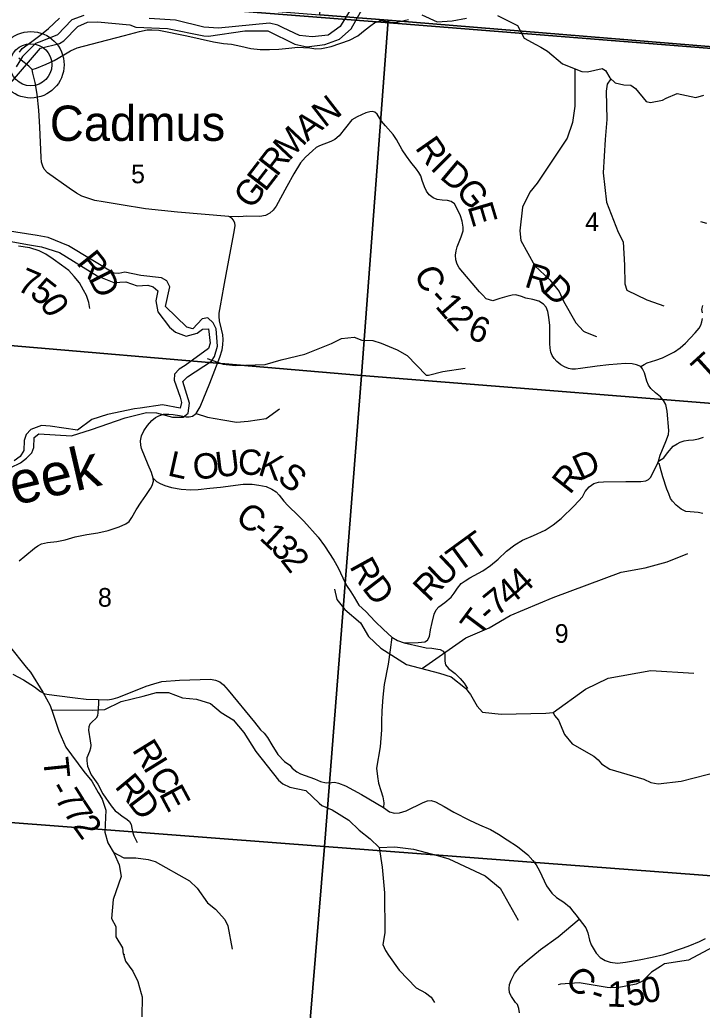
# Model space of a CAD drawing. Extents: x 1878108 to 2183446, y 146837 to 508383.
# Drawn here: x 1986349 to 1994425, y 268162 to 279873 of the extents above; entities that cross this region are included whole.
import ezdxf

# ---------------------------------------------------------------- set-up
doc = ezdxf.new("R2010")
doc.units = 0
for name, color, linetype in [('GM_X_County_Road', 7, 'Continuous'), ('GM_X_County_Road_Text', 7, 'Continuous'), ('GM_X_Major_River', 7, 'Continuous'), ('GM_X_Major_River_Text', 7, 'Continuous'), ('GM_X_Minor_River', 7, 'Continuous'), ('GM_X_Section', 7, 'Continuous'), ('GM_X_Section_Text', 7, 'Continuous'), ('GM_X_State_Route', 7, 'Continuous'), ('GM_X_Township', 7, 'Continuous'), ('GM_X_Township_Road', 7, 'Continuous'), ('GM_X_Township_Road_Text', 7, 'Continuous'), ('GM_X_Township_ROW', 7, 'Continuous'), ('GM_X_Unincorporated', 7, 'Continuous'), ('GM_X_Unincorporated_Location', 7, 'Continuous'), ('GM_X_Unincorporated_Text', 7, 'Continuous')]:
    doc.layers.add(name, color=color, linetype=linetype)

msp = doc.modelspace()

# ---------------------------------------------------------------- linework, layer by layer
at = {"layer": 'GM_X_County_Road'}
for points in [[(1986495, 279284), (1986546, 279302), (1986660, 279348), (1986756, 279393), (1986870, 279460), (1986948, 279507), (1987028, 279542), (1987284, 279608), (1987588, 279688), (1987767, 279736), (1987858, 279755), (1987912, 279755), (1987996, 279751), (1988327, 279683), (1988643, 279612), (1988759, 279594), (1988854, 279584), (1988967, 279560), (1989085, 279535), (1989194, 279522), (1989305, 279520), (1989413, 279527), (1989535, 279538), (1989641, 279549), (1989708, 279547), (1989780, 279540), (1989853, 279531), (1989918, 279533), (1989961, 279540), (1990033, 279559), (1990251, 279633), (1990350, 279682), (1990438, 279754), (1990505, 279804), (1990545, 279835), (1990575, 279849), (1990616, 279863), (1990651, 279862), (1990705, 279852), (1990768, 279839), (1990817, 279844), (1990914, 279869), (1990951, 279878)], [(1994432, 274035), (1994378, 274046), (1994282, 274054), (1994230, 274058), (1994176, 274087), (1994115, 274135), (1994073, 274181), (1994048, 274213), (1994031, 274269), (1994008, 274322), (1993960, 274469), (1993929, 274584), (1993921, 274620), (1993899, 274633), (1993909, 274655), (1993929, 274724), (1993996, 274888), (1994028, 274971), (1994032, 275018), (1994009, 275246), (1993995, 275324), (1993967, 275373), (1993932, 275416), (1993871, 275462), (1993816, 275513), (1993789, 275552), (1993770, 275601), (1993744, 275699), (1993720, 275744), (1993697, 275774), (1993649, 275793), (1993595, 275805), (1993517, 275808), (1993321, 275793), (1993183, 275778), (1992986, 275748), (1992926, 275741), (1992884, 275742), (1992843, 275751), (1992795, 275770), (1992753, 275794), (1992705, 275834), (1992673, 275867), (1992649, 275905), (1992634, 275944), (1992624, 275992), (1992623, 276047), (1992623, 276147), (1992620, 276259), (1992610, 276355), (1992599, 276422), (1992579, 276475), (1992546, 276512), (1992493, 276544), (1992421, 276565), (1992338, 276583), (1992287, 276602), (1992220, 276619), (1992177, 276616), (1992112, 276602), (1992032, 276579), (1991948, 276548), (1991908, 276560), (1991869, 276574), (1991824, 276619), (1991789, 276658), (1991550, 276941), (1991524, 276985), (1991511, 277033), (1991506, 277091), (1991512, 277142), (1991524, 277190), (1991571, 277307), (1991595, 277379), (1991595, 277421), (1991583, 277493), (1991566, 277553), (1991522, 277647), (1991493, 277696), (1991454, 277724), (1991412, 277736), (1991349, 277739), (1991287, 277747), (1991243, 277766), (1991194, 277804), (1991162, 277845), (1991137, 277897), (1991113, 277972), (1991095, 278026), (1991072, 278068), (1991043, 278107), (1990978, 278189), (1990924, 278261), (1990876, 278337), (1990806, 278459), (1990766, 278515), (1990679, 278618), (1990629, 278675), (1990580, 278755), (1990552, 278781), (1990522, 278787), (1990491, 278785), (1990445, 278772), (1990343, 278726), (1990279, 278688), (1990127, 278499), (1990079, 278459), (1990031, 278433), (1989896, 278383), (1989857, 278363), (1989815, 278322), (1989732, 278250), (1989672, 278181), (1989592, 278051), (1989511, 277903), (1989382, 277668), (1989347, 277622), (1989310, 277586), (1989257, 277558), (1989191, 277548), (1989034, 277551), (1988991, 277548), (1988935, 277543), (1988825, 277545)], [(1993909, 274655), (1993971, 274695), (1994014, 274752), (1994083, 274830), (1994127, 274857), (1994165, 274878), (1994213, 274894), (1994263, 274903), (1994321, 274906), (1994382, 274918), (1994442, 274938)], [(1987929, 274453), (1987966, 274415), (1988012, 274389), (1988065, 274367), (1988144, 274343), (1988260, 274324), (1988373, 274313), (1988461, 274318), (1988599, 274333), (1988726, 274348), (1988991, 274380), (1989099, 274382), (1989180, 274370), (1989263, 274353), (1989333, 274322), (1989385, 274290), (1989420, 274251), (1989473, 274180), (1989520, 274131), (1989646, 274009), (1989710, 273945), (1989881, 273757), (1989957, 273654), (1990064, 273483), (1990115, 273394), (1990172, 273275), (1990214, 273184), (1990266, 273110), (1990308, 273047), (1990362, 272952), (1990445, 272878), (1990555, 272760), (1990655, 272665), (1990751, 272573), (1990734, 272423), (1990708, 272255), (1990663, 272015), (1990647, 271864), (1990635, 271702), (1990629, 271575), (1990631, 271477), (1990614, 271276), (1990572, 271022), (1990581, 270925), (1990596, 270845), (1990623, 270759), (1990645, 270684), (1990657, 270614), (1990652, 270559)], [(1986268, 272136), (1986394, 272068), (1986525, 271985), (1986596, 271931), (1986645, 271903), (1986697, 271893), (1986786, 271882), (1987004, 271855), (1987134, 271839), (1987280, 271834), (1987391, 271832), (1987454, 271844), (1987510, 271861), (1987599, 271895), (1987844, 271992), (1987934, 272022), (1988032, 272050), (1988240, 272066), (1988605, 272076), (1988665, 272063), (1988718, 272044), (1988758, 272011), (1988817, 271945), (1989125, 271569), (1989198, 271479), (1989240, 271437), (1989279, 271386), (1989331, 271298), (1989402, 271185), (1989482, 271102), (1989543, 271061), (1989574, 271025), (1989626, 270981), (1989670, 270958), (1989838, 270899), (1989906, 270868), (1989976, 270852), (1990040, 270855), (1990072, 270857), (1990122, 270846), (1990204, 270814), (1990393, 270711), (1990652, 270559), (1990726, 270506), (1990782, 270490), (1990844, 270497), (1990920, 270519), (1991121, 270616), (1991174, 270638), (1991216, 270640), (1991269, 270625), (1991370, 270571), (1991485, 270505), (1991670, 270408), (1991788, 270354), (1991918, 270297), (1992013, 270243), (1992115, 270178), (1992238, 270097), (1992360, 270001), (1992421, 269934), (1992461, 269879), (1992499, 269810), (1992582, 269633), (1992645, 269544), (1992699, 269495), (1992787, 269440), (1992855, 269383), (1992895, 269333), (1992928, 269288), (1992970, 269239), (1993047, 269135), (1993072, 269076), (1993093, 268989), (1993112, 268936), (1993172, 268837), (1993219, 268785), (1993277, 268748), (1993337, 268728), (1993422, 268717), (1993519, 268728), (1993679, 268758), (1993832, 268788), (1993971, 268821), (1994202, 268901), (1994280, 268927), (1994394, 268974), (1994464, 269011)]]:
    msp.add_lwpolyline(points, dxfattribs=at)
at = {"layer": 'GM_X_Major_River'}
for points in [[(1986595, 279538), (1986819, 279593), (1986871, 279625), (1987037, 279794), (1987149, 279845), (1987269, 279849), (1987650, 279813), (1987722, 279787), (1988097, 279770), (1988526, 279682), (1988584, 279678), (1989011, 279742), (1989285, 279743), (1989606, 279586), (1989747, 279552), (1989959, 279579), (1990133, 279644), (1990269, 279766), (1990436, 280060)], [(1990294, 280045), (1990139, 279792), (1989997, 279693), (1989810, 279673), (1989660, 279688), (1989465, 279776), (1989403, 279811), (1989305, 279833), (1988700, 279773), (1988526, 279786), (1988193, 279869), (1987882, 279890)], [(1987107, 279923), (1986967, 279872), (1986797, 279695), (1986611, 279622), (1986537, 279592), (1986381, 279437), (1986307, 279317)], [(1986238, 279124), (1986595, 279538)], [(1986242, 274579), (1986358, 274633), (1986428, 274688), (1986490, 274752), (1986514, 274816), (1986520, 274932), (1986575, 274979), (1986960, 274952), (1987196, 275027), (1987595, 275167), (1987849, 275228), (1987967, 275224), (1988158, 275173), (1988282, 275174), (1988342, 275220), (1988359, 275340), (1988280, 275596), (1988332, 275653), (1988616, 275838), (1988654, 275890), (1988688, 276014), (1988673, 276217), (1988639, 276289), (1988573, 276349), (1988507, 276336), (1988397, 276218), (1988326, 276239), (1988075, 276481), (1988125, 276715), (1988090, 276785), (1988028, 276823), (1987782, 276850), (1987593, 276890), (1987523, 276871), (1987461, 276877), (1986927, 277202), (1986684, 277297), (1986554, 277324), (1986045, 277403)], [(1986021, 277290), (1986466, 277210), (1986607, 277188), (1986819, 277121), (1987265, 276846), (1987463, 276767), (1987604, 276776), (1987738, 276728), (1987866, 276735), (1987928, 276717), (1987981, 276669), (1987959, 276551), (1987981, 276418), (1988122, 276237), (1988190, 276179), (1988319, 276131), (1988449, 276168), (1988513, 276216), (1988583, 276220), (1988604, 276048), (1988582, 275986), (1988306, 275785), (1988236, 275740), (1988182, 275682), (1988176, 275612), (1988249, 275410), (1988261, 275346), (1988249, 275282), (1988039, 275319), (1987773, 275282), (1987708, 275272), (1987388, 275204), (1987202, 275145), (1987032, 275021), (1986709, 275069), (1986605, 275075), (1986481, 275030), (1986423, 274968), (1986399, 274900), (1986396, 274780), (1986352, 274711), (1986282, 274657)]]:
    msp.add_lwpolyline(points, dxfattribs=at)
at = {"layer": 'GM_X_Minor_River'}
for points in [[(1991108, 279930), (1991289, 279849), (1991465, 279860), (1991636, 279892)], [(1992003, 279925), (1992238, 279805), (1992318, 279657), (1992456, 279579), (1992514, 279549), (1992593, 279503), (1992772, 279354), (1993002, 279260), (1993068, 279256), (1993242, 279298), (1993279, 279275), (1993333, 279185), (1993397, 279129), (1993496, 279104), (1993580, 279098), (1993636, 279060), (1993762, 278905), (1993813, 278895), (1993956, 278924), (1993999, 278945), (1994130, 279000), (1994350, 278955), (1994446, 278981)], [(1992916, 279295), (1992916, 278850), (1992891, 278660), (1992828, 278472), (1992472, 277943), (1992385, 277834), (1992300, 277659), (1992265, 277376), (1992277, 277262), (1992446, 276963), (1992623, 276798), (1992734, 276662), (1992782, 276544), (1992928, 276289), (1993022, 276192), (1993045, 276180), (1993174, 276127)], [(1993345, 279174), (1993302, 279113), (1993288, 279027), (1993297, 278693), (1993277, 278459), (1993254, 278064), (1993293, 277718), (1993429, 277363), (1993489, 277246), (1993507, 276973), (1993510, 276752), (1993533, 276676), (1993770, 276561), (1993915, 276511), (1993972, 276489)], [(1988566, 275869), (1988756, 275801), (1988900, 275785), (1989254, 275795), (1989441, 275851), (1989724, 275918), (1990039, 276045), (1990155, 276106), (1990305, 276122), (1990399, 276085), (1990527, 276080), (1990625, 276050), (1990817, 275972), (1990935, 275902), (1991158, 275669), (1991186, 275669), (1991356, 275714), (1991620, 275752)], [(1991115, 272206), (1991626, 272566), (1991905, 272685), (1992152, 272829), (1992663, 273040), (1993465, 273341), (1993750, 273394), (1994011, 273463), (1994257, 273563)], [(1990073, 273141), (1990101, 273020), (1990195, 272901), (1990381, 272744), (1990474, 272579), (1990620, 272442), (1990926, 272250), (1991317, 272147), (1991454, 272104), (1991624, 271968), (1991685, 271895), (1991760, 271757), (1991825, 271686), (1992045, 271661), (1992576, 271673), (1992616, 271677), (1992661, 271684)], [(1986222, 272471), (1986423, 272219), (1986475, 272160), (1986621, 271922), (1986709, 271764), (1986739, 271675), (1986811, 271460), (1986893, 271272), (1987109, 270983), (1987201, 270869), (1987277, 270736), (1987285, 270726), (1987326, 270656), (1987369, 270526), (1987354, 270268), (1987391, 270141), (1987466, 270014), (1987527, 269881), (1987547, 269744), (1987456, 269471), (1987433, 269248), (1987485, 269150), (1987484, 269030), (1987563, 268898), (1987572, 268826), (1987584, 268826), (1987581, 268810), (1987601, 268743), (1987686, 268623), (1987747, 268502), (1987787, 268361), (1987799, 268320), (1987792, 268084)], [(1992661, 271684), (1993043, 271959), (1993311, 272088), (1993818, 272178), (1994326, 272149)], [(1986724, 271716), (1986729, 271715), (1987211, 271711), (1987356, 271719), (1987547, 271811), (1987811, 271877), (1987966, 271917), (1988109, 271919), (1988275, 271856), (1988439, 271838), (1988608, 271787), (1988734, 271682), (1988874, 271594), (1988999, 271444), (1989142, 271219), (1989412, 270883), (1989461, 270838), (1989545, 270798), (1989735, 270761), (1989892, 270611), (1989924, 270581), (1990045, 270531), (1990243, 270408), (1990364, 270290), (1990496, 270190), (1990601, 270086), (1990639, 269855), (1990665, 269551), (1990671, 269076), (1990647, 268937), (1990678, 268867), (1990711, 268814), (1990837, 268635), (1991040, 268426), (1991150, 268366), (1991217, 268315), (1991257, 268254)], [(1992661, 271684), (1992677, 271648), (1992725, 271593), (1992794, 271423), (1992886, 271310), (1993142, 271166), (1993193, 271123), (1993234, 271076), (1993332, 271013), (1993736, 270895), (1993819, 270855), (1993903, 270837), (1994176, 270871), (1994483, 270950), (1994530, 270961), (1994841, 271050)], [(1990601, 270085), (1990786, 270092), (1991010, 270067), (1991294, 269993), (1991427, 269952), (1991858, 269750), (1992036, 269603), (1992246, 269226)], [(1987456, 270032), (1987580, 269962), (1987724, 269964), (1987869, 269942), (1987952, 269919), (1988358, 269692), (1988447, 269604), (1988570, 269432), (1988667, 269357), (1988775, 269233), (1988812, 269160), (1988864, 268885)], [(1994550, 268906), (1994262, 268753), (1993978, 268712), (1993930, 268679), (1993825, 268610), (1993717, 268505), (1993642, 268470), (1993420, 268426), (1993302, 268432), (1992968, 268487), (1992748, 268470), (1992720, 268460)]]:
    msp.add_lwpolyline(points, dxfattribs=at)
at = {"layer": 'GM_X_Section'}
for points in [[(1995818, 284842), (1995370, 279485), (1990707, 279868), (1989900, 279931), (1990275, 285349)], [(1989900, 279931), (1990707, 279868), (1990392, 275665), (1984754, 276149), (1985103, 280318)], [(1995370, 279485), (1995858, 279451), (1995543, 275256), (1990392, 275665), (1990707, 279868)], [(1990392, 275665), (1989956, 270098), (1984327, 270526), (1984754, 276149)], [(1995543, 275256), (1995164, 269702), (1989956, 270098), (1990392, 275665)], [(1989956, 270098), (1989500, 264608), (1983869, 265068), (1984327, 270526)], [(1995164, 269702), (1994764, 264190), (1989500, 264608), (1989956, 270098)]]:
    msp.add_lwpolyline(points, close=True, dxfattribs=at)
at = {"layer": 'GM_X_State_Route'}
for points in [[(1986344, 279490), (1986379, 279533), (1986491, 279617), (1986588, 279689), (1986690, 279771), (1986820, 279891)], [(1986341, 273477), (1986407, 273529), (1986525, 273627), (1986562, 273651), (1986607, 273677), (1986678, 273694), (1986786, 273704), (1986887, 273723), (1987003, 273758), (1987142, 273785), (1987271, 273807), (1987396, 273834), (1987525, 273877), (1987604, 273914), (1987642, 273940), (1987674, 273987), (1987727, 274078), (1987785, 274171), (1987841, 274247), (1987896, 274330), (1987916, 274367), (1987930, 274417), (1987929, 274453), (1987909, 274519), (1987869, 274609), (1987789, 274803), (1987780, 274844), (1987778, 274894), (1987791, 274954), (1987818, 275013), (1987860, 275076), (1987910, 275136), (1987956, 275170), (1987993, 275191), (1988051, 275208), (1988112, 275209), (1988165, 275205), (1988238, 275192), (1988318, 275179), (1988352, 275178), (1988395, 275185), (1988438, 275217), (1988483, 275296), (1988599, 275578), (1988716, 275885), (1988744, 275970), (1988754, 276031), (1988756, 276093), (1988751, 276148), (1988735, 276216), (1988714, 276313), (1988707, 276365), (1988709, 276403), (1988723, 276492), (1988764, 276712), (1988799, 276904), (1988887, 277365), (1988898, 277439), (1988893, 277470), (1988880, 277505), (1988858, 277527), (1988825, 277545), (1988215, 277600), (1987837, 277639), (1987547, 277683), (1987334, 277719), (1987239, 277738), (1987144, 277766), (1987084, 277788), (1987021, 277824), (1986933, 277881), (1986679, 278063), (1986636, 278107), (1986620, 278142), (1986605, 278188), (1986603, 278246), (1986585, 278603), (1986574, 278805), (1986554, 278995), (1986531, 279131), (1986505, 279240), (1986495, 279284), (1986458, 279325), (1986366, 279394), (1986337, 279419)]]:
    msp.add_lwpolyline(points, dxfattribs=at)
at = {"layer": 'GM_X_Township'}
for points in [[(1977440, 263895), (1977893, 269769), (1977918, 270099), (1977551, 270131), (1972286, 270595), (1972469, 273167), (1972730, 276350), (1973148, 280848), (1973182, 281296), (1977459, 280922), (1978775, 280814), (1984297, 280349), (1986943, 280138), (1990874, 279826), (1995575, 279452), (1996913, 279358), (1998010, 279276), (2001360, 279026), (2004300, 278840), (2009628, 278502)], [(2009628, 278502), (2004300, 278840), (2001360, 279026), (1998010, 279276), (1996913, 279358), (1995575, 279452), (1990874, 279826), (1986943, 280138), (1984297, 280349), (1978775, 280814)]]:
    msp.add_lwpolyline(points, dxfattribs=at)
at = {"layer": 'GM_X_Township_Road'}
for points in [[(1994481, 277464), (1994407, 277482)], [(1987179, 276459), (1987167, 276531), (1987137, 276611), (1987102, 276675), (1987054, 276761), (1986993, 276837), (1986929, 276907), (1986843, 276971), (1986743, 277044), (1986659, 277103), (1986579, 277142), (1986467, 277175), (1986334, 277198)], [(1994429, 276406), (1994422, 276448), (1994432, 276494)], [(1993697, 275774), (1993739, 275796), (1993775, 275815), (1993876, 275850), (1993954, 275874), (1994099, 275948), (1994165, 275993), (1994228, 276051), (1994342, 276173), (1994391, 276226), (1994407, 276261), (1994420, 276303), (1994427, 276339)], [(1988438, 275217), (1988572, 275173), (1988753, 275142), (1988913, 275115), (1989051, 275125), (1989266, 275158), (1989423, 275272)], [(1990751, 272573), (1990821, 272532), (1990899, 272504), (1991063, 272509), (1991142, 272519), (1991175, 272538), (1991197, 272581), (1991211, 272660), (1991229, 272745), (1991255, 272844), (1991277, 272896), (1991309, 272933), (1991381, 272982), (1991455, 273047), (1991490, 273095), (1991531, 273151), (1991574, 273206), (1991621, 273239), (1991676, 273275), (1991830, 273357), (1991921, 273419), (1992010, 273496), (1992108, 273591), (1992206, 273663), (1992300, 273720), (1992428, 273773), (1992566, 273839), (1992660, 273900), (1992756, 273975), (1992908, 274127), (1993007, 274234), (1993042, 274296), (1993086, 274351), (1993142, 274388), (1993198, 274405), (1993256, 274411), (1993521, 274412), (1993699, 274414), (1993757, 274421), (1993791, 274437), (1993816, 274465), (1993899, 274633)], [(1990899, 272504), (1991107, 272459), (1991157, 272448), (1991226, 272442), (1991296, 272432), (1991326, 272427), (1991358, 272407), (1991380, 272374), (1991381, 272290), (1991387, 272247), (1991422, 272204), (1991501, 272143), (1991561, 272086), (1991609, 272028), (1991648, 271967)], [(1987275, 271723), (1987272, 271683), (1987269, 271642), (1987254, 271614), (1987203, 271569), (1987178, 271543), (1987165, 271514), (1987161, 271472), (1987181, 271346), (1987188, 271296), (1987187, 271262), (1987175, 271219), (1987143, 271147), (1987143, 271109), (1987151, 271049), (1987194, 270945), (1987271, 270836), (1987331, 270722), (1987432, 270578), (1987479, 270518), (1987516, 270490), (1987560, 270457), (1987614, 270422), (1987647, 270393), (1987666, 270359), (1987676, 270316), (1987686, 270260), (1987699, 270222), (1987737, 270144)], [(1992261, 268130), (1992254, 268182), (1992238, 268228), (1992217, 268254), (1992168, 268324), (1992145, 268368), (1992139, 268418), (1992144, 268467), (1992163, 268519), (1992202, 268595), (1992272, 268677), (1992352, 268751), (1992511, 268879), (1992720, 269030), (1992970, 269239)]]:
    msp.add_lwpolyline(points, dxfattribs=at)
at = {"layer": 'GM_X_Township_ROW'}
msp.add_lwpolyline([(1987280, 271834), (1987281, 271786), (1987275, 271735), (1987275, 271723)], dxfattribs=at)
at = {"layer": 'GM_X_Unincorporated'}
for radius in [393, 249]:
    msp.add_circle((1986480, 279341), radius, dxfattribs=at)
at = {"layer": 'GM_X_Unincorporated_Location'}
msp.add_line((1986480, 279341), (1986480, 279341), dxfattribs=at)

# ---------------------------------------------------------------- texts
at = {"layer": 'GM_X_County_Road_Text'}
for s, rotation, p in [('N', 37.8426, (1989956, 278590)), ('A', 38.6635, (1989751, 278426)), ('M', 46.8529, (1989537, 278196)), ('R', 304.9832, (1991020, 278359)), ('R', 52.2792, (1989391, 278007)), ('I', 314.8541, (1991197, 278114)), ('E', 52.3725, (1989254, 277829)), ('D', 320.0667, (1991306, 278006)), ('G', 52.3731, (1989093, 277620)), ('G', 307.7985, (1991497, 277849)), ('E', 286.5983, (1991645, 277666)), ('C', 293.7249, (1991012, 276888)), ('R', 342.9407, (1992309, 276720)), ('D', 317.3512, (1992514, 276666)), ('-', 313.6131, (1991174, 276569)), ('1', 310.8567, (1991256, 276482)), ('2', 312.7859, (1991385, 276334)), ('6', 338.6572, (1991631, 276116)), ('L', 347.4284, (1988087, 274487)), ('O', 5.9395, (1988412, 274433)), ('U', 6.8852, (1988680, 274460)), ('C', 359.8107, (1988932, 274492)), ('K', 342.97, (1989155, 274494)), ('S', 321.3428, (1989382, 274431)), ('C', 323.3057, (1988884, 273953)), ('-', 322.5923, (1989081, 273806)), ('1', 317.0887, (1989173, 273736)), ('3', 312.9831, (1989304, 273615)), ('2', 307.8853, (1989425, 273485)), ('R', 298.7788, (1990245, 273411)), ('D', 307.6011, (1990391, 273153)), ('C', 317.9281, (1992786, 268493)), ('5', 9.8805, (1993547, 268204)), ('0', 11.3591, (1993737, 268238)), ('1', 358.0531, (1993295, 268206)), ('-', 342.2069, (1993088, 268259))]:
    msp.add_text(s, height=300, rotation=rotation, dxfattribs=at).set_placement(p)
at = {"layer": 'GM_X_Major_River_Text'}
msp.add_text('Creek', height=500, rotation=13.0106, dxfattribs=at).set_placement((1985598, 273971))
at = {"layer": 'GM_X_Section_Text'}
for s, p in [('5', (1987666, 277940)), ('4', (1993040, 277374)), ('8', (1987274, 272933)), ('9', (1992680, 272506))]:
    msp.add_text(s, height=221, rotation=0, dxfattribs=at).set_placement(p)
at = {"layer": 'GM_X_Township_Road_Text'}
for s, rotation, p in [('R', 308.5157, (1987010, 276996)), ('7', 336.7789, (1986300, 276677)), ('D', 296.8624, (1987155, 276817)), ('5', 321.6978, (1986452, 276614)), ('0', 301.4372, (1986578, 276521)), ('T', 42.3308, (1994470, 275574)), ('D', 24.9064, (1992983, 274420)), ('R', 51.851, (1992860, 274249)), ('T', 35.9562, (1991722, 273461)), ('T', 36.1525, (1991541, 273329)), ('U', 43.6746, (1991358, 273153)), ('R', 46.2793, (1991191, 272978)), ('4', 41.9209, (1992293, 273055)), ('4', 39.1779, (1992138, 272928)), ('7', 39.2129, (1991994, 272812)), ('T', 53.3448, (1991782, 272564)), ('-', 41.6974, (1991905, 272732)), ('R', 301.6546, (1987671, 271242)), ('T', 275.83, (1986624, 271138)), ('I', 301.6546, (1987801, 271032)), ('C', 301.6519, (1987865, 270927)), ('R', 309.7199, (1987463, 270803)), ('-', 299.2934, (1986687, 270788)), ('7', 302.1668, (1986756, 270666)), ('D', 307.2775, (1987618, 270616)), ('E', 298.1407, (1987992, 270722)), ('7', 303.3015, (1986858, 270504)), ('2', 305.808, (1986967, 270338))]:
    msp.add_text(s, height=300, rotation=rotation, dxfattribs=at).set_placement(p)
at = {"layer": 'GM_X_Unincorporated_Text'}
msp.add_text('Cadmus', height=417, rotation=0, dxfattribs=at).set_placement((1986704, 278441))

doc.saveas('drawing.dxf')
